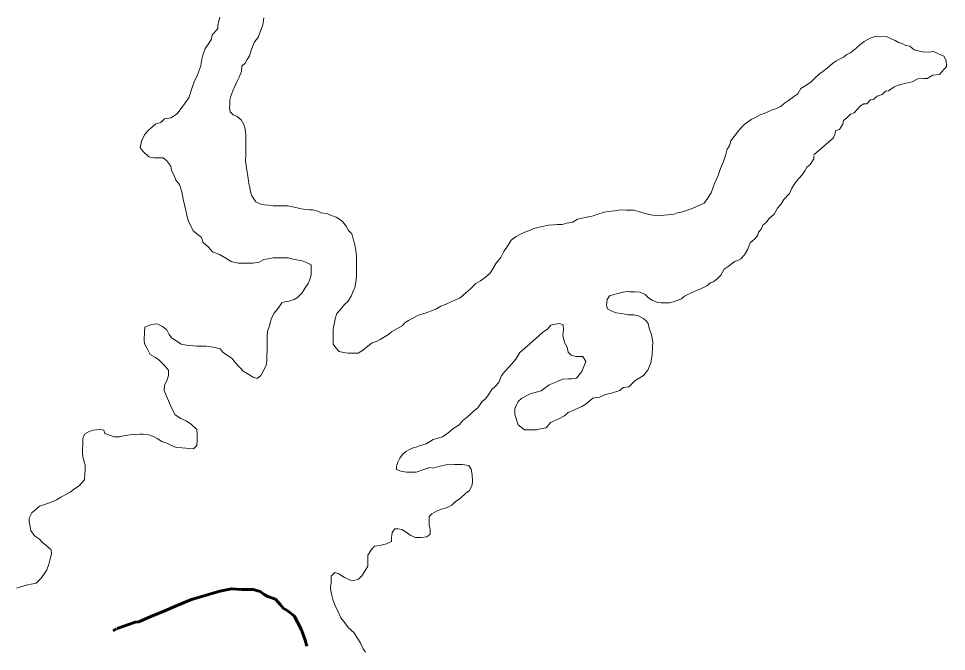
# Model space of a CAD drawing. Extents: x 553962 to 842807, y 8883888 to 9032388.
# Drawn here: x 619982 to 625783, y 8944931 to 8948891 of the extents above; entities that cross this region are included whole.
import ezdxf

# ---------------------------------------------------------------- set-up
doc = ezdxf.new("R2010")
doc.units = 0
doc.header["$LTSCALE"] = 20
doc.linetypes.add('LONG_DASH_SHORT_DASH', pattern=[9.9, 6, -1.2, 1.5, -1.2])
doc.layers.add('25', color=7, linetype='Continuous', lineweight=13)
doc.layers.add('7', color=7, linetype='LONG_DASH_SHORT_DASH', lineweight=60)

msp = doc.modelspace()

# ---------------------------------------------------------------- linework, layer by layer
at = {"layer": '25'}
for points in [[(621240.8, 8948898.64), (621233.13, 8948876.16), (621227.9, 8948846.16), (621227.75, 8948826.13), (621192.45, 8948788.81), (621187.24, 8948761.3), (621164.46, 8948726.4), (621149.28, 8948703.97), (621133.95, 8948661.51), (621126.2, 8948629.02), (621120.94, 8948594.01), (621108.18, 8948561.54), (621097.95, 8948531.57), (621082.72, 8948501.63), (621067.39, 8948459.17), (621046.88, 8948394.21), (621008.97, 8948341.89), (620973.59, 8948294.56), (620933.39, 8948269.79), (620893.31, 8948262.54), (620871.78, 8948240.81), (620839.74, 8948232.08), (620839.74, 8948232.08), (620790.22, 8948188.41), (620769.83, 8948162.21), (620749.44, 8948124.37), (620741.88, 8948083.29), (620761.7, 8948058.12), (620796.47, 8948025.35), (620826.44, 8948020.14), (620846.45, 8948020.01), (620866.46, 8948019.88), (620886.47, 8948019.74), (620908.82, 8947999.57), (620933.58, 8947966.86), (620938.4, 8947941.79), (620958.08, 8947899.1), (620965.43, 8947879.02), (620988.43, 8947853.3), (621002.03, 8947807.08)], [(621309.58, 8948404.99), (621322.33, 8948437.46), (621335.11, 8948472.42), (621347.82, 8948499.87), (621360.52, 8948524.83), (621375.79, 8948559.77), (621378.54, 8948592.3), (621398.7, 8948612.2), (621411.37, 8948634.64), (621426.55, 8948657.08), (621436.82, 8948692.06), (621457.23, 8948744.5), (621479.95, 8948771.89), (621492.72, 8948806.85), (621500.39, 8948829.33), (621508.07, 8948851.81), (621515.89, 8948894.32)], [(625344.22, 8948781.37), (625306.13, 8948768.65), (625269.12, 8948746.79), (625242.2, 8948726.62), (625218.65, 8948704.76), (625183.61, 8948676.06), (625161.02, 8948666.19), (625138.38, 8948648.82), (625110.75, 8948633.98), (625090.67, 8948624.1), (625070.55, 8948609.21), (625037.81, 8948579.39), (625010.14, 8948559.54), (624990.02, 8948544.65), (624957.28, 8948514.83), (624937.12, 8948494.93), (624904.44, 8948472.62), (624871.77, 8948452.8), (624854.02, 8948420.37), (624826.35, 8948400.53), (624796.17, 8948378.2), (624771.03, 8948360.84), (624748.37, 8948340.96), (624713.24, 8948326.18), (624693.17, 8948318.8), (624663.05, 8948303.97), (624642.98, 8948296.59), (624617.91, 8948289.25), (624585.25, 8948269.44), (624562.67, 8948259.57), (624532.48, 8948237.24), (624512.36, 8948222.35), (624482.08, 8948187.5), (624461.86, 8948160.1), (624434.09, 8948125.23), (624426.36, 8948095.25), (624411.18, 8948072.81), (624403.43, 8948040.32), (624388.08, 8947995.36), (624370.25, 8947952.92), (624354.9, 8947907.95), (624332.01, 8947858.03), (624311.56, 8947800.59), (624288.79, 8947765.69), (624268.55, 8947735.78), (624245.97, 8947725.91), (624215.86, 8947713.6), (624193.26, 8947701.23), (624163.17, 8947691.41), (624133.08, 8947681.6), (624100.51, 8947674.3), (624080.45, 8947666.93), (624042.89, 8947662.16), (623990.47, 8947658.64), (623945.77, 8947660.36), (623899.36, 8947670.67), (623858.11, 8947684.41), (623827.56, 8947692.35), (623802.76, 8947692.51), (623780.25, 8947692.66), (623747.74, 8947692.88), (623710.19, 8947688.12), (623670.13, 8947683.38), (623642.59, 8947678.56), (623597.45, 8947663.83), (623574.89, 8947656.47), (623554.84, 8947651.6), (623524.79, 8947646.79), (623504.75, 8947641.92), (623477.18, 8947634.59), (623444.53, 8947617.28), (623409.46, 8947610), (623379.39, 8947602.69), (623349.38, 8947602.89), (623326.85, 8947600.53), (623294.32, 8947598.24), (623274.27, 8947593.37), (623239.2, 8947586.09), (623209.14, 8947578.78), (623176.51, 8947563.97), (623156.46, 8947559.1), (623123.83, 8947544.3), (623093.69, 8947526.96), (623061.01, 8947504.65), (623043.25, 8947472.22), (623015.44, 8947432.35), (622997.64, 8947394.92), (622967.37, 8947360.07), (622947.09, 8947325.15), (622929.38, 8947297.73), (622899.15, 8947270.39), (622868.99, 8947250.57), (622841.34, 8947233.22), (622808.59, 8947200.89), (622778.36, 8947173.55), (622743.12, 8947143.74), (622713.01, 8947131.42), (622682.89, 8947116.6), (622655.28, 8947104.26), (622622.67, 8947091.96), (622590.01, 8947072.15)], [(625782.96, 8948590.7), (625782.05, 8948627.38), (625766.77, 8948654.87), (625733.15, 8948670.14), (625702.59, 8948685.41), (625672.03, 8948679.3), (625632.29, 8948682.36), (625632.29, 8948682.36), (625598.68, 8948691.52), (625580.34, 8948694.57), (625553.83, 8948717.39), (625528.85, 8948722.57), (625506.44, 8948735.23), (625483.97, 8948740.39), (625461.55, 8948753.05), (625436.62, 8948763.23), (625411.71, 8948775.91), (625344.22, 8948781.37)], [(624953.39, 8948037.9), (625076.76, 8948144.74), (625084.43, 8948167.22), (625092.11, 8948189.7), (625114.68, 8948197.06), (625134.93, 8948229.47), (625140.11, 8948251.97), (625162.77, 8948271.85), (625182.92, 8948291.74), (625205.51, 8948301.6), (625225.67, 8948321.5), (625245.85, 8948343.9), (625265.95, 8948356.29), (625285.96, 8948356.15), (625308.66, 8948381.04), (625328.71, 8948385.91), (625348.87, 8948405.81), (625381.46, 8948415.6), (625401.62, 8948435.5), (625421.64, 8948437.87), (625456.85, 8948462.67), (625476.93, 8948472.56), (625496.98, 8948477.43), (625529.56, 8948487.23), (625549.59, 8948489.6), (625569.64, 8948494.47), (625604.8, 8948514.27), (625639.84, 8948516.54), (625662.34, 8948516.39), (625697.51, 8948536.19), (625740.07, 8948540.92), (625782.96, 8948590.7)], [(622590.01, 8947072.15), (622557.4, 8947059.85), (622537.34, 8947052.48), (622502.23, 8947040.19), (622482.18, 8947035.32), (622447.02, 8947015.52), (622419.39, 8947000.68), (622399.29, 8946988.3), (622379.13, 8946968.4), (622346.46, 8946948.59), (622313.82, 8946931.28), (622293.67, 8946913.89), (622263.51, 8946894.06), (622243.41, 8946881.67), (622223.33, 8946871.8), (622193.24, 8946861.98), (622158.01, 8946834.67), (622137.87, 8946817.28), (622105.21, 8946797.47), (622075.2, 8946797.67), (622042.68, 8946797.88), (622012.69, 8946800.59), (621985.24, 8946808.28), (621965.4, 8946830.94), (621948.07, 8946853.58), (621948.24, 8946876.12), (621948.41, 8946898.65), (621948.71, 8946938.71), (621951.37, 8946958.71), (621956.6, 8946988.73), (621961.77, 8947011.22), (621972.04, 8947046.2), (621992.22, 8947068.6), (622019.98, 8947100.96), (622040.14, 8947120.85), (622060.39, 8947153.27), (622073.15, 8947185.73), (622083.32, 8947208.19), (622091.07, 8947240.69), (622093.84, 8947275.72), (622093.99, 8947295.74), (622094.14, 8947315.77), (622094.45, 8947355.83), (622094.62, 8947378.36), (622094.79, 8947400.89), (622090.08, 8947438.48), (622085.26, 8947463.54), (622078.03, 8947498.64), (622070.68, 8947518.72), (622065.87, 8947543.78), (622043.51, 8947563.96), (622031.17, 8947586.57), (622011.4, 8947616.74), (621989.02, 8947634.42), (621966.61, 8947647.08), (621931.69, 8947659.83), (621909.26, 8947669.99), (621874.28, 8947675.23), (621851.85, 8947685.39), (621821.89, 8947693.1), (621801.88, 8947693.24), (621779.4, 8947695.89), (621749.42, 8947701.1), (621714.46, 8947708.84), (621686.99, 8947714.03), (621664.52, 8947719.18), (621632.01, 8947719.39), (621604.5, 8947719.58), (621574.49, 8947719.78), (621541.99, 8947722.49), (621519.5, 8947725.14), (621489.53, 8947730.35), (621464.62, 8947743.04), (621439.85, 8947781.89), (621439.85, 8947781.89), (621432.79, 8947805.4), (621428.09, 8947835.96), (621421.03, 8947857.12), (621416.33, 8947890.04), (621416.33, 8947890.04), (621406.92, 8947955.86), (621406.92, 8947955.86), (621406.92, 8947955.86), (621401.55, 8948001.32), (621401.55, 8948001.32), (621401.84, 8948038.87), (621402.05, 8948066.4), (621402.22, 8948088.93), (621402.49, 8948123.98), (621402.73, 8948156.53), (621400.46, 8948186.58), (621395.61, 8948206.65), (621390.76, 8948226.7), (621373.48, 8948256.87), (621348.63, 8948277.05), (621323.69, 8948287.24), (621303.84, 8948307.4), (621301.51, 8948329.94), (621301.66, 8948349.97), (621301.89, 8948380.01), (621309.58, 8948404.99)], [(623458.11, 8946443.03), (623503.28, 8946462.76), (623530.92, 8946480.1), (623571.21, 8946514.89), (623593.75, 8946519.74), (623616.28, 8946522.1), (623648.92, 8946539.41), (623689, 8946546.65), (623741.65, 8946563.83), (623761.79, 8946581.22), (623796.84, 8946585.99), (623834.64, 8946623.3), (623889.93, 8946657.98), (623915.19, 8946690.36), (623934.04, 8946736.3), (623942.93, 8946789.66), (623945.16, 8946834.12), (623947.38, 8946867.46), (623938.48, 8946911.92), (623925.14, 8946954.16), (623918.46, 8946983.06), (623907.34, 8946996.4), (623890.12, 8947010.98), (623857.76, 8947031.22), (623827.78, 8947036.42), (623790.27, 8947036.67), (623752.81, 8947044.43), (623717.84, 8947049.67), (623695.38, 8947057.33), (623663, 8947075.07), (623658.17, 8947097.63), (623660.94, 8947132.67), (623676.12, 8947155.09), (623696.18, 8947162.47), (623728.75, 8947169.77), (623751.32, 8947177.13), (623783.87, 8947181.92), (623803.88, 8947181.79), (623833.89, 8947181.59), (623868.88, 8947178.85), (623898.78, 8947163.64), (623921.14, 8947143.46), (623943.53, 8947128.29), (623978.43, 8947113.04), (623998.44, 8947112.91), (624028.45, 8947112.71), (624050.96, 8947112.56), (624073.51, 8947117.42), (624098.59, 8947127.26), (624126.69, 8947136.87), (624144.43, 8947154.61), (624182.89, 8947172.34), (624230.22, 8947193.03), (624230.22, 8947193.03), (624230.22, 8947193.03), (624247.97, 8947198.95), (624284.37, 8947218.66), (624307.01, 8947236.05), (624327.08, 8947243.42), (624352.24, 8947263.28), (624372.42, 8947285.68), (624392.71, 8947323.1), (624392.71, 8947323.1), (624425.46, 8947343.8), (624458.1, 8947370.23), (624478.16, 8947377.61), (624498.25, 8947387.49), (624520.95, 8947412.37), (624541.22, 8947447.3), (624556.53, 8947487.24), (624584.23, 8947512.1), (624604.41, 8947534.5), (624607.07, 8947554.51), (624627.23, 8947574.4), (624634.9, 8947596.89), (624655.04, 8947614.28), (624672.72, 8947636.69), (624705.46, 8947666.51), (624725.75, 8947703.93), (624748.44, 8947726.32), (624766.19, 8947758.75), (624801.49, 8947796.07), (624814.22, 8947826.02), (624837.02, 8947863.42), (624859.73, 8947890.81), (624879.91, 8947913.21), (624897.61, 8947938.13), (624910.29, 8947960.58), (624930.43, 8947977.97), (624953.2, 8948012.87), (624953.35, 8948032.33)], [(621002.03, 8947807.08), (621010.19, 8947760.87), (621021.07, 8947717.37), (621031.95, 8947671.15), (621042.84, 8947627.65), (621073.07, 8947562.87), (621125.27, 8947519.96), (621135.05, 8947489.85), (621169.83, 8947459.58), (621194.63, 8947431.88), (621237.01, 8947414.07), (621276.86, 8947391.28), (621311.72, 8947371.02), (621354.16, 8947360.73), (621374.17, 8947360.6), (621394.18, 8947360.46), (621424.19, 8947360.26), (621446.7, 8947360.12), (621486.77, 8947367.36), (621514.4, 8947382.2), (621554.46, 8947389.44), (621574.51, 8947394.32), (621594.52, 8947394.18), (621617.03, 8947394.03), (621637.04, 8947393.9), (621667.05, 8947393.71), (621706.99, 8947383.43), (621754.45, 8947375.6), (621786.87, 8947362.87), (621811.78, 8947350.19), (621811.61, 8947327.66), (621811.3, 8947287.6), (621803.57, 8947257.61), (621793.38, 8947232.64), (621773.16, 8947205.24), (621755.43, 8947175.32), (621725.19, 8947145.47)], [(621725.19, 8947145.47), (621705.08, 8947133.09), (621672.5, 8947123.28), (621647.45, 8947118.44), (621627.38, 8947111.07), (621607.14, 8947081.16), (621579.37, 8947046.3), (621561.59, 8947011.36), (621553.88, 8946983.88), (621546.17, 8946956.39), (621538.5, 8946933.91), (621535.77, 8946903.89), (621535.59, 8946881.35), (621535.27, 8946838.79), (621535.04, 8946808.75), (621534.87, 8946786.22), (621534.6, 8946751.17), (621529.37, 8946721.17), (621514.1, 8946686.22), (621496.37, 8946656.29), (621473.72, 8946638.92), (621448.77, 8946646.6), (621411.43, 8946669.37), (621386.53, 8946684.56), (621364.2, 8946707.24), (621331.95, 8946742.5), (621317.1, 8946762.62), (621287.24, 8946782.85), (621259.88, 8946803.06), (621242.52, 8946823.21), (621217.57, 8946830.89), (621185.1, 8946836.1), (621155.12, 8946841.31), (621122.61, 8946841.52), (621095.1, 8946841.71), (621072.59, 8946841.85), (621032.61, 8946847.12), (620997.64, 8946852.36), (620970.28, 8946872.57), (620937.92, 8946892.82), (620923.07, 8946912.94), (620908.29, 8946943.08), (620880.93, 8946963.29), (620848.55, 8946981.03), (620811, 8946976.27), (620770.85, 8946959.01), (620768.12, 8946928.99), (620767.76, 8946881.42), (620770.07, 8946856.37), (620784.85, 8946826.23), (620804.57, 8946788.55), (620836.95, 8946770.82), (620859.34, 8946755.64), (620896.57, 8946717.84), (620918.87, 8946690.15), (620918.62, 8946657.62), (620910.91, 8946630.12), (620893.14, 8946595.19), (620892.89, 8946562.65), (620907.63, 8946527.5), (620924.81, 8946484.83), (620942.03, 8946447.16), (620961.77, 8946411.98), (620996.61, 8946389.22), (621029.01, 8946373.98)], [(622691.02, 8945845.65), (622691.02, 8945845.65), (622713.42, 8945869.65), (622743.56, 8945886.97), (622778.84, 8945921.78), (622798.97, 8945936.67), (622816.74, 8945971.6), (622819.45, 8945999.13), (622817.24, 8946036.69), (622812.5, 8946071.77), (622797.67, 8946094.4), (622797.67, 8946094.4), (622756.16, 8946100.35), (622708.01, 8946100.35), (622654.2, 8946097.52), (622614.56, 8946089.03), (622572.08, 8946077.71), (622552.46, 8946081.01), (622514.84, 8946068.74), (622467.19, 8946051.53), (622444.68, 8946051.68), (622407.17, 8946051.92), (622372.21, 8946059.67), (622344.78, 8946069.86), (622344.93, 8946089.89), (622352.63, 8946114.87), (622365.32, 8946139.83), (622383, 8946162.24), (622403.16, 8946182.14), (622425.76, 8946194.5), (622448.35, 8946204.36), (622468.39, 8946209.24), (622488.46, 8946216.62), (622508.52, 8946223.99), (622531.07, 8946228.85), (622574.91, 8946256), (622574.91, 8946256), (622606.06, 8946264.49), (622631.55, 8946272.98), (622665.53, 8946295.63), (622696.68, 8946323.93), (622736.33, 8946349.4), (622758.99, 8946374.87), (622787.31, 8946397.51), (622807.13, 8946414.49), (622824.12, 8946431.47), (622852.44, 8946454.11), (622880.74, 8946494.42), (622900.89, 8946511.81), (622918.56, 8946534.23), (622941.34, 8946569.13), (622964.02, 8946591.51), (622984.2, 8946613.9), (623002.03, 8946656.35), (623022.23, 8946681.25), (623052.14, 8946712.64), (623089.95, 8946759.32), (623116.65, 8946801.56), (623161.14, 8946841.57), (623216.75, 8946888.26), (623256.8, 8946926.05), (623290.16, 8946948.28), (623310.19, 8946972.73), (623339.11, 8946979.4), (623363.58, 8946981.63), (623385.82, 8946974.96), (623388.05, 8946941.61), (623384.1, 8946906.67), (623394.72, 8946863.8), (623412.52, 8946834.9), (623416.97, 8946803.78), (623436.99, 8946783.77), (623465.64, 8946775.95), (623510.66, 8946775.65), (623527.94, 8946745.5), (623520.26, 8946723.01), (623502.45, 8946683.08), (623469.62, 8946640.74), (623439.57, 8946635.92), (623419.56, 8946636.06), (623382.02, 8946633.8), (623351.9, 8946618.98), (623299.23, 8946599.3), (623248.92, 8946562.08), (623181.24, 8946542.5), (623128.51, 8946515.31), (623105.85, 8946495.43), (623085.5, 8946450.5), (623085.23, 8946415.46), (623094.97, 8946380.35), (623104.73, 8946347.73), (623144.51, 8946317.43), (623182.03, 8946317.18), (623222.04, 8946316.92), (623244.61, 8946324.27), (623279.66, 8946329.05), (623307.44, 8946363.92), (623355.11, 8946383.63), (623395.3, 8946405.89), (623417.96, 8946425.77), (623458.11, 8946443.03)], [(621029.01, 8946373.98), (621063.86, 8946351.22), (621096.12, 8946318.46), (621098.38, 8946285.9), (621098.11, 8946250.85), (621095.36, 8946218.33), (621075.2, 8946198.43), (621050.21, 8946201.1), (621005.21, 8946203.9), (620970.21, 8946206.64), (620942.78, 8946216.83), (620907.9, 8946234.58), (620877.96, 8946244.8), (620848.09, 8946262.52), (620825.67, 8946275.19), (620795.74, 8946285.4), (620760.76, 8946290.64), (620738.25, 8946290.78), (620693.22, 8946288.58), (620645.64, 8946281.39), (620613.07, 8946274.09), (620580.56, 8946274.3), (620550.62, 8946284.52), (620520.69, 8946294.73), (620515.84, 8946314.79), (620493.37, 8946319.94), (620470.84, 8946317.59), (620450.81, 8946315.22), (620423.24, 8946307.89), (620393.1, 8946290.57), (620382.87, 8946260.59), (620382.56, 8946220.54), (620382.41, 8946200.51), (620382.18, 8946170.47), (620384.51, 8946147.92), (620391.79, 8946117.83), (620399.12, 8946095.25)], [(620399.12, 8946095.25), (620398.87, 8946062.71), (620396.21, 8946042.69), (620393.43, 8946005.16), (620360.63, 8945967.82), (620330.47, 8945948), (620305.3, 8945928.14), (620277.68, 8945913.3), (620245.03, 8945895.99), (620219.89, 8945878.63), (620174.74, 8945861.4), (620112.04, 8945839.29), (620064.2, 8945797.05), (620048.95, 8945764.6), (620048.79, 8945744.57), (620053.53, 8945709.49), (620058.36, 8945686.93), (620080.62, 8945654.23), (620112.98, 8945633.99), (620130.34, 8945613.85), (620152.71, 8945596.17), (620185, 8945565.92), (620187.31, 8945540.87), (620179.58, 8945510.88), (620171.8, 8945475.88), (620159.03, 8945440.92), (620143.86, 8945418.48), (620123.62, 8945388.57), (620090.88, 8945358.75), (620060.81, 8945351.44), (620038.26, 8945346.58), (619995.65, 8945334.34), (619968.08, 8945327.01)], [(622151, 8944927.03), (622136.15, 8944947.16), (622118.91, 8944982.32), (622104.09, 8945007.45), (622076.91, 8945050.19), (622044.6, 8945077.95), (622014.9, 8945118.2), (621997.56, 8945140.85), (621977.88, 8945183.53), (621961.75, 8945217.24), (621948.8, 8945249.6), (621940.16, 8945281.97), (621933.68, 8945310.01), (621931.53, 8945333.75), (621935.84, 8945359.64), (621937.02, 8945401.61), (621959.7, 8945424), (621984.65, 8945416.32), (622019.49, 8945393.55), (622054.37, 8945375.8), (622076.88, 8945375.65), (622106.95, 8945382.96), (622127.11, 8945402.86), (622147.35, 8945432.77), (622165.1, 8945465.2), (622165.39, 8945502.75), (622165.62, 8945532.79), (622188.39, 8945567.68), (622206.07, 8945590.1), (622226.1, 8945592.47), (622248.62, 8945594.83), (622281.21, 8945604.62), (622313.84, 8945619.43), (622314.01, 8945641.96), (622316.76, 8945674.49), (622334.44, 8945696.9), (622354.69, 8945698.37), (622378.44, 8945694.06), (622399.35, 8945681.45), (622429.19, 8945658.73), (622464.09, 8945643.47), (622499.1, 8945643.24), (622534.16, 8945648.01), (622554.3, 8945665.4), (622554.52, 8945695.45), (622549.69, 8945718.01), (622549.42, 8945757.92), (622549.42, 8945774.9), (622549.42, 8945774.9), (622566.41, 8945791.88), (622594.73, 8945808.86), (622625.89, 8945820.18), (622657.04, 8945828.67), (622691.02, 8945845.65)]]:
    msp.add_lwpolyline(points, dxfattribs=at)
at = {"layer": '7'}
msp.add_lwpolyline([(621783.69, 8944964.28), (621772.98, 8945001.36), (621750.92, 8945066.53), (621726.24, 8945114.21), (621704.01, 8945154.37), (621661.73, 8945187.12), (621636.84, 8945202.28), (621619.47, 8945222.38), (621587.21, 8945257.59), (621539.83, 8945275.35), (621517.41, 8945287.99), (621492.53, 8945305.63), (621447.61, 8945318.38), (621377.61, 8945318.75), (621312.63, 8945321.6), (621240.03, 8945306.97), (621134.83, 8945277.5), (621062.18, 8945255.36), (620976.94, 8945220.78), (620886.67, 8945181.23), (620808.95, 8945149.1), (620733.73, 8945116.97), (620711.22, 8945114.58), (620593.43, 8945072.67), (620573.15, 8945060.5)], dxfattribs=at)

doc.saveas('drawing.dxf')
